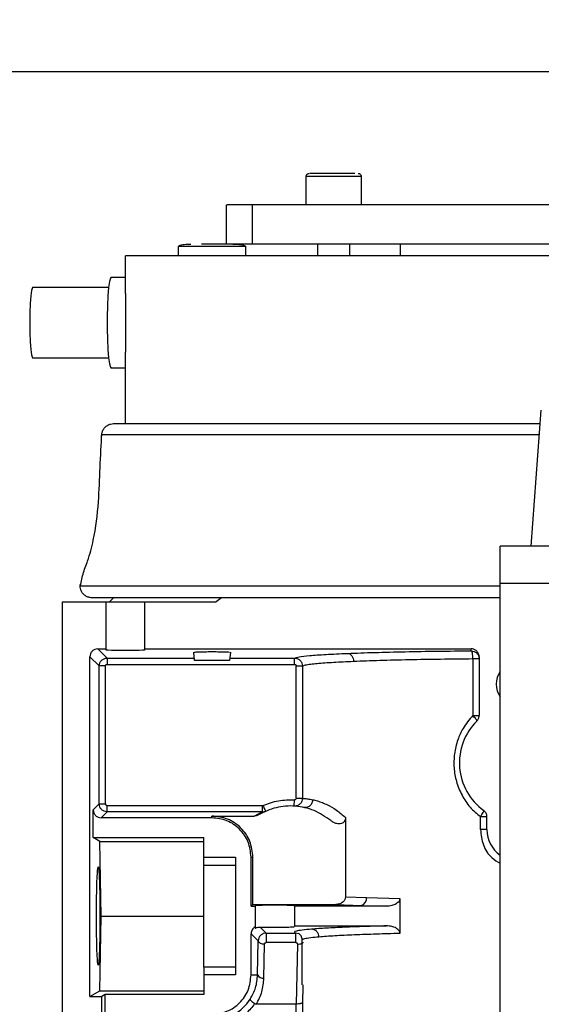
# Model space of a CAD drawing. Header units: inches. Extents: x 170 to 312, y 215 to 248.
# Tile 281 of 410: x 255.924 to 256.087, y 224.575 to 224.883. Entities that reach past the tile are written whole.
import ezdxf

# ---------------------------------------------------------------- set-up
doc = ezdxf.new("R2010")
doc.units = ezdxf.units.IN
doc.header["$LTSCALE"] = 0.25
doc.header["$MEASUREMENT"] = 0
doc.layers.add('ANNOTATIONS', color=1, linetype='Continuous')
doc.layers.add('STANDARD MOTOR RH', color=7, linetype='Continuous')
doc.styles.add('ARIAL', font='arial.ttf', dxfattribs={"height": 0.09375})
doc.dimstyles.new('STANDARD$0', dxfattribs={"dimtxt": 0.09375, "dimasz": 0.09375, "dimexe": 0.03125, "dimexo": 0.046875, "dimgap": 0.09, "dimtad": 0, "dimtih": 1, "dimtoh": 1, "dimdec": 4, "dimzin": 0, "dimdsep": 46, "dimtxsty": 'ARIAL', "dimcen": 0.09, "dimadec": 0, "dimazin": 0, "dimtfac": 1, "dimtdec": 4, "dimtofl": 0, "dimtmove": 0, "dimatfit": 1, "dimfxl": 1, "dimtolj": 1, "dimtzin": 0, "dimarcsym": 0})

# ---------------------------------------------------------------- blocks, each defined once
blk = doc.blocks.new('*D199')
at = {"layer": 'ANNOTATIONS', "color": 0, "lineweight": -2, "transparency": 16777216}
for p, q in [((255.2899369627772, 223.5853893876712), (255.2899369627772, 225.1525490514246)), ((256.3835555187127, 224.5784115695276), (256.3835555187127, 225.1525490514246)), ((255.3836869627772, 225.1212990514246), (255.5516362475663, 225.1212990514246)), ((256.2898055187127, 225.1212990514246), (256.1218562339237, 225.1212990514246))]:
    blk.add_line(p, q, dxfattribs=at)
at = {"layer": 'ANNOTATIONS', "color": 0, "transparency": 16777216}
for points in [[(255.3836869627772, 225.1369240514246), (255.3836869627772, 225.1056740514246), (255.2899369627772, 225.1212990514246)], [(256.2898055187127, 225.1369240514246), (256.2898055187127, 225.1056740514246), (256.3835555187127, 225.1212990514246)]]:
    blk.add_solid(points, dxfattribs=at)
at = {"layer": 'defpoints', "color": 0, "transparency": 16777216}
for p in [(255.2899369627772, 225.1212990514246), (256.3835555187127, 224.5315365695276), (255.2899369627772, 223.5385143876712)]:
    blk.add_point(p, dxfattribs=at)
at = {"layer": 'ANNOTATIONS', "color": 0, "transparency": 16777216, "insert": (255.836746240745, 225.1212990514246), "char_height": 0.09375, "attachment_point": 5, "style": 'ARIAL'}
blk.add_mtext('\\A1;17 3/8"', dxfattribs=at)
blk = doc.blocks.new('*D210')
at = {"layer": 'ANNOTATIONS', "color": 0, "lineweight": -2, "transparency": 16777216}
for p, q in [((255.289938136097, 223.5853893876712), (255.289938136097, 225.5862628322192)), ((256.5133110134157, 225.0116590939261), (256.5133110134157, 225.5862628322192)), ((255.383688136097, 225.5550128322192), (255.7205284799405, 225.5550128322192)), ((256.4195610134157, 225.5550128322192), (256.0827206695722, 225.5550128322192))]:
    blk.add_line(p, q, dxfattribs=at)
at = {"layer": 'ANNOTATIONS', "color": 0, "transparency": 16777216}
for points in [[(255.383688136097, 225.5706378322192), (255.383688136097, 225.5393878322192), (255.289938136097, 225.5550128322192)], [(256.4195610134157, 225.5706378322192), (256.4195610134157, 225.5393878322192), (256.5133110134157, 225.5550128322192)]]:
    blk.add_solid(points, dxfattribs=at)
at = {"layer": 'defpoints', "color": 0, "transparency": 16777216}
for p in [(256.5133110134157, 225.5550128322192), (256.5133110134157, 224.9647840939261), (255.289938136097, 223.5385143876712)]:
    blk.add_point(p, dxfattribs=at)
at = {"layer": 'ANNOTATIONS', "color": 0, "transparency": 16777216, "insert": (255.9016245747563, 225.5550128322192), "char_height": 0.09375, "attachment_point": 5, "style": 'ARIAL'}
blk.add_mtext('\\A1;20"', dxfattribs=at)

msp = doc.modelspace()

# ---------------------------------------------------------------- linework, layer by layer
at = {"layer": 'STANDARD MOTOR RH'}
for p, q in [((256.2356256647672, 224.8666396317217), (255.7981256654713, 224.8666396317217)), ((256.013369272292, 224.8250548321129), (256.013369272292, 224.8339133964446)), ((256.0305936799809, 224.8339133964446), (256.013369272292, 224.8339133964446)), ((256.0305936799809, 224.8339133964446), (256.0305936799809, 224.8250548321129)), ((255.9884827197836, 224.8127519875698), (255.9884827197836, 224.8250671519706)), ((256.1706637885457, 224.8250548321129), (255.9964797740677, 224.8250548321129)), ((255.9964797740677, 224.8250548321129), (255.9964797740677, 224.8127519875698)), ((255.9734550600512, 224.8090607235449), (255.9734550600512, 224.8120133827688)), ((255.9943703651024, 224.8120133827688), (255.9734550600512, 224.8120133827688)), ((256.1690208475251, 224.8127519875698), (255.9884827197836, 224.8127519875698)), ((255.9943703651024, 224.8120133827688), (255.9943703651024, 224.8090607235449)), ((256.017060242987, 224.8090607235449), (256.017060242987, 224.8127519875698)), ((256.026902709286, 224.8127519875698), (256.026902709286, 224.8090607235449)), ((256.042896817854, 224.8090607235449), (256.042896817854, 224.8127519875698)), ((255.9567747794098, 224.7972635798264), (255.9567747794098, 224.8090607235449)), ((256.2015659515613, 224.8090607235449), (255.9567747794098, 224.8090607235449)), ((255.9523403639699, 224.8023704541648), (255.9567747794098, 224.8023704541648)), ((255.9278278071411, 224.7992183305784), (255.9515621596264, 224.7992183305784)), ((255.9515621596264, 224.7770725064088), (255.9278278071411, 224.7770725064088)), ((255.9567747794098, 224.7565311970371), (255.9567747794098, 224.7789240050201)), ((255.9567747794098, 224.7739203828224), (255.9523403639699, 224.7739203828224)), ((256.0838018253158, 224.7182005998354), (256.0869268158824, 224.7607005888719)), ((255.9530838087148, 224.7565311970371), (256.0865729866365, 224.7565311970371)), ((255.9494016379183, 224.7530939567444), (256.0863675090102, 224.7530939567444)), ((256.2208643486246, 224.7182005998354), (256.0741143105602, 224.7182005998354)), ((256.0741143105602, 224.5200755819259), (256.0741143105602, 224.7182005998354)), ((255.9426261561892, 224.7057141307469), (256.0741143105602, 224.7057141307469)), ((256.2208643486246, 224.7064814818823), (256.0741143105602, 224.7064814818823)), ((256.0741143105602, 224.7020234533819), (255.9463171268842, 224.7020234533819)), ((255.9518534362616, 224.7007932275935), (255.9530838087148, 224.7020234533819)), ((255.9868461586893, 224.7020234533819), (255.9851758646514, 224.7007932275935)), ((255.9370897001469, 224.7007932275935), (255.9851759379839, 224.7007932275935)), ((255.9370897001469, 224.1889823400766), (255.9370897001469, 224.7007932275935)), ((255.9506232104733, 224.7007932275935), (255.9506232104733, 224.6856855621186)), ((255.9629263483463, 224.6856855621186), (255.9629263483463, 224.7007932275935)), ((255.94570201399, 224.577132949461), (255.94570201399, 224.683570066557)), ((255.9486001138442, 224.6806719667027), (255.94570201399, 224.683570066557)), ((255.9481611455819, 224.6860293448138), (255.9506232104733, 224.6860293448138)), ((255.9481611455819, 224.6860293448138), (255.9510592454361, 224.6831312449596)), ((255.9629263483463, 224.6860293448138), (256.0650424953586, 224.6860293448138)), ((255.9784069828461, 224.6823386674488), (255.9781780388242, 224.6849551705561)), ((255.9896473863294, 224.6849551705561), (255.9894184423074, 224.6823386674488)), ((256.0650424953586, 224.68541276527), (256.0650424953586, 224.6860293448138)), ((256.0675030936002, 224.6835671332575), (256.0675030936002, 224.6651653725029)), ((255.9486001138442, 224.6374521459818), (255.9486001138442, 224.6806719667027)), ((255.9505673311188, 224.6806719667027), (255.9486001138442, 224.6806719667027)), ((255.9505673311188, 224.6374521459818), (255.9505673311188, 224.6806719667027)), ((255.9510592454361, 224.6831312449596), (255.9510592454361, 224.68116417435)), ((255.9510592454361, 224.6831312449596), (255.9783376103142, 224.6831312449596)), ((255.9510592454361, 224.68116417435), (256.0097520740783, 224.68116417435)), ((255.9894184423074, 224.6823386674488), (255.9784069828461, 224.6823386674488)), ((255.9894878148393, 224.6831312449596), (256.0097520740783, 224.6831312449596)), ((256.0097520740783, 224.68116417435), (256.0097520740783, 224.6831312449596)), ((256.0102439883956, 224.6392391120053), (256.0102439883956, 224.6806725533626)), ((256.0122103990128, 224.6806725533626), (256.0122103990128, 224.6392391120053)), ((256.065560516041, 224.682954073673), (256.065560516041, 224.6651653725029)), ((255.9467330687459, 224.6355848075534), (255.9486001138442, 224.6374521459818)), ((255.9486001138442, 224.6374521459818), (255.9505673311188, 224.6374521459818)), ((256.0102439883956, 224.6392391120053), (256.0122103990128, 224.6392391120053)), ((255.9467330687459, 224.6269744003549), (255.9467330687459, 224.6355848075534)), ((255.9491922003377, 224.6331255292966), (255.9510592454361, 224.6349928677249)), ((255.9510592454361, 224.6369599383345), (255.9996435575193, 224.6369599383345)), ((255.9996435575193, 224.6349928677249), (255.9510592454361, 224.6349928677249)), ((255.9970909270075, 224.6336846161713), (255.9996435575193, 224.6349928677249)), ((255.9983572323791, 224.6340336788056), (256.0006231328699, 224.6351946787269)), ((255.9996435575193, 224.6369599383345), (255.9998405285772, 224.6370010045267)), ((255.9996435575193, 224.6369599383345), (255.9996435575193, 224.6349928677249)), ((255.9838417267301, 224.6331255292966), (255.9491922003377, 224.6331255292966)), ((255.9838417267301, 224.6331255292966), (255.9838417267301, 224.6336846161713)), ((255.9838417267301, 224.6336846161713), (255.9970909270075, 224.6336846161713)), ((256.0256724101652, 224.6331841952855), (256.0256724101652, 224.6084130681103)), ((256.0679348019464, 224.6294348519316), (256.0679348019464, 224.633436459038)), ((256.0699637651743, 224.6294348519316), (256.0699637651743, 224.633436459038)), ((255.9487510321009, 224.6257441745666), (255.9467330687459, 224.6269744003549)), ((255.9467330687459, 224.6269744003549), (255.981381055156, 224.6269744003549)), ((255.949222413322, 224.6023681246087), (255.9487510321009, 224.6257441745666)), ((255.9487510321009, 224.6257441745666), (255.981381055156, 224.6257441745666)), ((255.981381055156, 224.6183422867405), (255.981381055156, 224.6269744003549)), ((255.981381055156, 224.6208226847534), (255.9912235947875, 224.6208226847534)), ((255.9912235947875, 224.6208226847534), (255.9912235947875, 224.5839129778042)), ((255.9961448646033, 224.6054439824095), (255.9961448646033, 224.6208226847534)), ((255.9961448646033, 224.6208226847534), (255.996703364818, 224.6208226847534)), ((255.996703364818, 224.6060024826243), (255.996703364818, 224.6208226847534)), ((255.981381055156, 224.6183422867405), (255.9912235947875, 224.6183422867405)), ((256.0256724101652, 224.6084130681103), (256.0322930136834, 224.608138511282)), ((256.0322930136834, 224.608138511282), (256.0427127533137, 224.6078340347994)), ((256.0427127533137, 224.6078340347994), (256.0427127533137, 224.5969016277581)), ((255.9961448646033, 224.6054439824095), (255.996703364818, 224.6060024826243)), ((255.9961448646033, 224.6054439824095), (255.997375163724, 224.6054439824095)), ((255.996703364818, 224.6060024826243), (256.0226874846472, 224.6060024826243)), ((255.997375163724, 224.6054439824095), (255.997375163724, 224.5986093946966)), ((256.0096783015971, 224.6056586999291), (256.0096783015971, 224.5990775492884)), ((256.0385113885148, 224.6054439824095), (256.0096783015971, 224.6054439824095)), ((256.0226874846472, 224.6060024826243), (256.0305652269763, 224.6056792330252)), ((256.0305652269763, 224.6056792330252), (256.0385113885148, 224.6054439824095)), ((255.9487510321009, 224.5789920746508), (255.949222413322, 224.6023681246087)), ((255.949222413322, 224.6023681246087), (255.981381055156, 224.6023681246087)), ((256.0008689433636, 224.5970271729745), (255.9989628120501, 224.5989332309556)), ((256.0096783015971, 224.599292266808), (256.0385113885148, 224.599292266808)), ((255.9961448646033, 224.5839129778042), (255.9961448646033, 224.5968329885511)), ((255.9984001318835, 224.5945778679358), (255.9961448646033, 224.5968329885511)), ((255.998185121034, 224.5839129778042), (255.9984001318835, 224.5945778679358)), ((256.0008689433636, 224.5970271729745), (255.9999576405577, 224.5968523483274)), ((256.0008689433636, 224.5970271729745), (256.010157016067, 224.5970271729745)), ((256.010157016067, 224.5940756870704), (256.0008689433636, 224.5940756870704)), ((256.0110767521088, 224.5968500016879), (256.010157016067, 224.5970271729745)), ((256.0121389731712, 224.5808517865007), (256.0121389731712, 224.5948547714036)), ((256.000152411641, 224.5829291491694), (256.0003674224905, 224.5935934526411)), ((256.0106219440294, 224.5935911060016), (256.0102381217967, 224.5747945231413)), ((255.981381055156, 224.5863933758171), (255.981381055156, 224.5777618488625)), ((255.9912235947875, 224.5863933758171), (255.981381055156, 224.5863933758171)), ((255.9912235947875, 224.5839129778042), (255.981381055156, 224.5839129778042)), ((255.9961448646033, 224.5839129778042), (255.998185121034, 224.5839129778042)), ((255.94570201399, 224.577132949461), (255.9487510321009, 224.5789920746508)), ((255.9487510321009, 224.5789920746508), (255.981381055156, 224.5789920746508)), ((256.0123069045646, 224.5803818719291), (256.0122103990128, 224.575321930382)), ((256.0123158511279, 224.5808517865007), (256.0123069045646, 224.5803818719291)), ((255.94570201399, 224.577132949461), (255.9493928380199, 224.577132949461)), ((255.9504240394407, 224.5777618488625), (255.9493928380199, 224.577132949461)), ((255.9493928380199, 224.4061462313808), (255.9493928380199, 224.577132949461)), ((255.981381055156, 224.5777618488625), (255.9504240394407, 224.5777618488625)), ((255.9504240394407, 224.5691508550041), (255.9504240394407, 224.5777618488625)), ((256.0102381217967, 224.5747945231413), (255.997789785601, 224.5747945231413)), ((256.0102439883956, 224.4977232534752), (256.0102381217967, 224.5747945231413)), ((256.0122103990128, 224.575321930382), (256.0122103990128, 224.4977232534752))]:
    msp.add_line(p, q, dxfattribs=at)
at = {"layer": 'STANDARD MOTOR RH', "flags": 128}
for points in [[(255.9523403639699, 224.8023704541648), (255.9521080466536, 224.8021181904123), (255.9518125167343, 224.8010164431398), (255.9515501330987, 224.7991056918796), (255.9513374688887, 224.796506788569), (255.9511877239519, 224.7933822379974), (255.9511104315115, 224.7899285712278), (255.9511104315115, 224.7863628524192), (255.9511877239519, 224.7829091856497), (255.9513374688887, 224.779784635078), (255.9515501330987, 224.7771851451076), (255.9518125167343, 224.7752743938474), (255.9521080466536, 224.7741726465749), (255.9523403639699, 224.7739203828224)], [(255.9278278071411, 224.7992183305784), (255.9276903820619, 224.7991056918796), (255.9274268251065, 224.7982174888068), (255.9271958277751, 224.7965138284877), (255.9270158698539, 224.7941319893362), (255.9269017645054, 224.7912649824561), (255.9268627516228, 224.7881457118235), (255.9269017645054, 224.7850258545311), (255.9270158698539, 224.782158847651), (255.9271958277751, 224.7797770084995), (255.9274268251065, 224.7780733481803), (255.9276903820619, 224.7771851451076), (255.9278278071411, 224.7770725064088)], [(256.0741143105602, 224.6743806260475), (256.0740853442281, 224.674956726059), (256.0741143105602, 224.6755322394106)], [(256.0096065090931, 224.6367827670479), (256.0096087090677, 224.6368203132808), (256.0096153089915, 224.6369323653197), (256.0096260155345, 224.6371136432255), (256.0096404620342, 224.6373582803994), (256.0096579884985, 224.6376557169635), (256.0096780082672, 224.6379959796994), (256.0096997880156, 224.63836440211), (256.0097223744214, 224.6387474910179)], [(255.9998405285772, 224.6370010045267), (255.9999932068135, 224.6366484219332), (256.0001400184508, 224.6363099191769), (256.0002753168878, 224.6359972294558), (256.0003938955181, 224.6357238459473), (256.0004912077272, 224.6354991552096), (256.0005635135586, 224.635331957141), (256.0006080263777, 224.6352292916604), (256.0006230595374, 224.6351946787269)], [(256.0741143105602, 224.62885933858), (256.0740853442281, 224.6294348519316), (256.0741143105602, 224.6300103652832)]]:
    msp.add_lwpolyline(points, dxfattribs=at)
at = {"layer": 'STANDARD MOTOR RH'}
for centre, radius, start, end in [((256.079806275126, 224.6749565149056), 0.006951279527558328, 144.9680286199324, 215.0319713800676), ((256.079806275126, 224.650350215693), 0.01845472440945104, 134.9008721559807, 233.9681209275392), ((256.079806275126, 224.6294348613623), 0.009842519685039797, 180, 234.6689377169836), ((256.0300442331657, 224.6078818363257), 0.002263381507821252, 283.3078944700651, 6.511539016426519), ((255.9998283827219, 224.5847401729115), 0.00183978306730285, 206.7190218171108, 280.1440418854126), ((255.9838417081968, 224.583913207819), 0.0141701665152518, 269.9999999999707, 327.8344107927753)]:
    msp.add_arc(centre, radius, start, end, dxfattribs=at)
at = {"layer": 'STANDARD MOTOR RH', "extrusion": (0, 0, -1)}
msp.add_ellipse((255.956774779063, 224.6856856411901), major_axis=(-0.006151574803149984, 0), ratio=0.03492076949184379, start_param=3.14159265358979, end_param=6.283185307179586, dxfattribs=at)
at = {"layer": 'STANDARD MOTOR RH'}
for points, knots in [([(256.0133705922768, 224.8338623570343), (256.0133734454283, 224.8339553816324), (256.0133793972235, 224.8341494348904), (256.0134978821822, 224.834430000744), (256.0137089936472, 224.834682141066), (256.0140076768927, 224.8348628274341), (256.0142413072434, 224.8348860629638), (256.0143535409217, 224.8348972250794)], [0, 0, 0, 0, 0.1745174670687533, 0.3640508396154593, 0.5610373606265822, 0.7891267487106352, 1, 1, 1, 1]), ([(256.0285874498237, 224.8348972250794), (256.0279890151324, 224.8348972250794), (256.0267921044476, 224.8348972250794), (256.0239942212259, 224.8348972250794), (256.0209653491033, 224.8348972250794), (256.0180594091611, 224.8348972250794), (256.0158010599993, 224.8348972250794), (256.0144802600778, 224.8348972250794), (256.0144825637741, 224.8348972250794), (256.0144834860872, 224.8348972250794)], [0, 0, 0, 0, 0.1499698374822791, 0.2999500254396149, 0.4499263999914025, 0.5998953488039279, 0.7498902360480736, 0.8998654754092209, 1, 1, 1, 1]), ([(256.0296094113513, 224.8348972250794), (256.0297039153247, 224.8348893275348), (256.0299002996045, 224.8348729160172), (256.0301761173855, 224.8347365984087), (256.0304153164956, 224.8345107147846), (256.0305765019, 224.8342046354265), (256.0305872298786, 224.8339730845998), (256.0305923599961, 224.8338623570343)], [0, 0, 0, 0, 0.1777717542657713, 0.3694191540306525, 0.5664447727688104, 0.7926739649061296, 1, 1, 1, 1]), ([(255.9964797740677, 224.8250548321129), (255.9950443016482, 224.8250548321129), (255.9921730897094, 224.8250548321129), (255.9895375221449, 224.8250548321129), (255.9883213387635, 224.8250548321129), (255.9885763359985, 224.8250548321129), (255.988618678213, 224.8250548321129)], [0, 0, 0, 0, 0.3125625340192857, 0.6251832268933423, 0.9377617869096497, 1, 1, 1, 1]), ([(255.9735445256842, 224.8118538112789), (255.9735292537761, 224.8118684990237), (255.9735008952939, 224.8118957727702), (255.9734700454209, 224.8119425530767), (255.9734542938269, 224.8119905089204), (255.9734547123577, 224.8120451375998), (255.9734797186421, 224.8121055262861), (255.9735329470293, 224.8121670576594), (255.973664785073, 224.8122666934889), (255.9739294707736, 224.8123804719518), (255.9744646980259, 224.8125290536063), (255.9755825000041, 224.8127087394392), (255.9765650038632, 224.8127343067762), (255.9772444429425, 224.8127519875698)], [0, 0, 0, 0, 0.01525612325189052, 0.02832917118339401, 0.04001044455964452, 0.05115782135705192, 0.06702473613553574, 0.0859882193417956, 0.1092482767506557, 0.1857215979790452, 0.2916043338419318, 0.510117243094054, 1, 1, 1, 1]), ([(255.9904673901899, 224.8127519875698), (255.9904986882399, 224.8127519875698), (255.9906242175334, 224.8127519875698), (255.989794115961, 224.8127519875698), (255.9880878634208, 224.8127519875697), (255.9856866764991, 224.8127519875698), (255.9829971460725, 224.8127519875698), (255.9813847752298, 224.8127519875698), (255.9805785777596, 224.8127519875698)], [0, 0, 0, 0, 0.06229403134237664, 0.2498470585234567, 0.4373733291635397, 0.6249193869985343, 0.812456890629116, 1, 1, 1, 1]), ([(255.9905810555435, 224.8127519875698), (255.9914209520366, 224.8127309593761), (255.9924997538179, 224.8127039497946), (255.9937038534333, 224.8124443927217), (255.9941169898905, 224.8122991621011), (255.9942925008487, 224.8121670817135), (255.9943457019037, 224.8121055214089), (255.994370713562, 224.8120451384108), (255.9943711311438, 224.8119905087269), (255.9943553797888, 224.8119425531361), (255.9943245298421, 224.8118957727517), (255.9942961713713, 224.8118684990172), (255.9942808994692, 224.8118538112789)], [0, 0, 0, 0, 0.60346255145, 0.7751151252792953, 0.8906924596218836, 0.9139651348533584, 0.9329389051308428, 0.9488144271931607, 0.9599678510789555, 0.9716554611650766, 0.9847356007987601, 1, 1, 1, 1]), ([(255.9567806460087, 224.7972635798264), (255.9567833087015, 224.7963239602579), (255.9567895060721, 224.7941370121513), (255.9568228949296, 224.7907949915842), (255.9568247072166, 224.7886742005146), (255.9568251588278, 224.7881457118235)], [0, 0, 0, 0, 0.361261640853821, 0.8408301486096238, 1, 1, 1, 1]), ([(255.9568251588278, 224.7881457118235), (255.956822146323, 224.7865741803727), (255.9568161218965, 224.7834314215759), (255.9567620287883, 224.7802058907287), (255.9567783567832, 224.7790450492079), (255.9567800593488, 224.7789240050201)], [0, 0, 0, 0, 0.4725461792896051, 0.9450009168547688, 1, 1, 1, 1]), ([(255.9493992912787, 224.752623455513), (255.9494025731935, 224.7529187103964), (255.9494095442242, 224.7535458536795), (255.9497323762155, 224.7544936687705), (255.9503364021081, 224.7553903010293), (255.9511807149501, 224.7560583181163), (255.9521305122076, 224.7564602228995), (255.9527696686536, 224.7565078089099), (255.9530838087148, 224.7565311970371)], [0, 0, 0, 0, 0.1470395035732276, 0.312322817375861, 0.4924798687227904, 0.6810710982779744, 0.8432491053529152, 1, 1, 1, 1]), ([(255.9426246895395, 224.7052324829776), (255.9428772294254, 224.7066536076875), (255.9433820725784, 224.7094945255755), (255.9453383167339, 224.7142612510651), (255.9472996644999, 224.7217481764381), (255.9484848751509, 224.7315895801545), (255.9488309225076, 224.7428026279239), (255.9492318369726, 224.7499838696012), (255.9494322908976, 224.7535744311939)], [0, 0, 0, 0, 0.08800564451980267, 0.1759288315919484, 0.3138898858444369, 0.5601649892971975, 0.7800861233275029, 1, 1, 1, 1]), ([(255.9463171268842, 224.7020234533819), (255.9461418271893, 224.7020310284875), (255.9456403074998, 224.7020527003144), (255.9448217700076, 224.7022922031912), (255.9439540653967, 224.7028169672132), (255.9432621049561, 224.7035627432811), (255.9428151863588, 224.7044323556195), (255.9426027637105, 224.7053267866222), (255.9426388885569, 224.7059076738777), (255.9426560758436, 224.7061840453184)], [0, 0, 0, 0, 0.08408039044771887, 0.2405478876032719, 0.4029379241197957, 0.5653971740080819, 0.7218773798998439, 0.8676763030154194, 1, 1, 1, 1]), ([(255.9481611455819, 224.6860293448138), (255.9478388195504, 224.6859924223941), (255.9471941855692, 224.6859185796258), (255.9463815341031, 224.685349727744), (255.9458126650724, 224.6845370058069), (255.9457389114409, 224.6838924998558), (255.94570201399, 224.683570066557)], [0, 0, 0, 0, 0.2500359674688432, 0.5000579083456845, 0.7498890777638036, 1, 1, 1, 1]), ([(255.9784446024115, 224.6849563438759), (255.9784158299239, 224.6849645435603), (255.9783413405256, 224.6849857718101), (255.978650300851, 224.6850213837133), (255.9791475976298, 224.6850572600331), (255.9798845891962, 224.6850895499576), (255.9809999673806, 224.6851212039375), (255.9826042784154, 224.6851481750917), (255.9847335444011, 224.6851535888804), (255.9860180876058, 224.6851339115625), (255.9866950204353, 224.6851235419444)], [0, 0, 0, 0, 0.06245230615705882, 0.1616834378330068, 0.2677974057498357, 0.3690310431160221, 0.4654202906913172, 0.6428279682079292, 0.8117763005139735, 1, 1, 1, 1]), ([(255.9866950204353, 224.6851235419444), (255.9872870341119, 224.6851089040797), (255.9884508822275, 224.685080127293), (255.9893806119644, 224.6850140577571), (255.9893810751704, 224.6849713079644), (255.9893812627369, 224.6849539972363)], [0, 0, 0, 0, 0.3812141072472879, 0.7494342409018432, 1, 1, 1, 1]), ([(256.0097520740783, 224.6831312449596), (256.0101088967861, 224.6832651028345), (256.010822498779, 224.6835328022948), (256.0142851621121, 224.68391849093), (256.0192760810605, 224.6842834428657), (256.02397332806, 224.684496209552), (256.0263218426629, 224.6846025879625)], [0, 0, 0, 0, 0.2500142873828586, 0.4999981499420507, 0.7500106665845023, 1, 1, 1, 1]), ([(256.0263218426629, 224.6846025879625), (256.0290680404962, 224.6847052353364), (256.0344770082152, 224.6849074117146), (256.0441511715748, 224.6851390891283), (256.0543287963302, 224.6853144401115), (256.0615105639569, 224.6853803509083), (256.0650424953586, 224.68541276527)], [0, 0, 0, 0, 0.2619288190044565, 0.5159003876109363, 0.7619239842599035, 1, 1, 1, 1]), ([(256.0263218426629, 224.6846025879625), (256.0265556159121, 224.684563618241), (256.0269147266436, 224.6845037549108), (256.0273477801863, 224.6841903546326), (256.0276458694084, 224.6838731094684), (256.0278872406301, 224.6834814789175), (256.0281237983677, 224.6829161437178), (256.0281690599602, 224.6824482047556), (256.0281984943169, 224.6821438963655)], [0, 0, 0, 0, 0.2405724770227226, 0.3695553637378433, 0.5010781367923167, 0.6325011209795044, 0.7610094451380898, 1, 1, 1, 1]), ([(256.0675030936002, 224.6835671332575), (256.0674902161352, 224.6837616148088), (256.0674644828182, 224.6841502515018), (256.0672591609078, 224.6846786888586), (256.0669664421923, 224.685133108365), (256.0665072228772, 224.6855858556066), (256.0658541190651, 224.6859553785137), (256.0652984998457, 224.6860060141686), (256.0650424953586, 224.6860293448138)], [0, 0, 0, 0, 0.1509718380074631, 0.3016902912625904, 0.4351869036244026, 0.5690915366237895, 0.80145665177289, 1, 1, 1, 1]), ([(256.0650424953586, 224.68541276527), (256.0653649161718, 224.6853757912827), (256.0660096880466, 224.6853018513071), (256.0668233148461, 224.6847336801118), (256.0673920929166, 224.6839207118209), (256.0674660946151, 224.6832762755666), (256.0675030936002, 224.682954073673)], [0, 0, 0, 0, 0.2500169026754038, 0.4999797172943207, 0.7500024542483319, 1, 1, 1, 1]), ([(256.065560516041, 224.682954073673), (256.0655514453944, 224.6832566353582), (256.0655325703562, 224.6838862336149), (256.0654116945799, 224.6847036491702), (256.0652396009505, 224.6852799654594), (256.0651065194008, 224.6853696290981), (256.0650424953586, 224.68541276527)], [0, 0, 0, 0, 0.2399283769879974, 0.4992650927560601, 0.7591020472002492, 1, 1, 1, 1]), ([(255.9486001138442, 224.6806719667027), (255.9486372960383, 224.6809939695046), (255.948711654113, 224.681637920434), (255.9492802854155, 224.6824504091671), (255.9500928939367, 224.6830190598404), (255.9507370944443, 224.683093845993), (255.9510592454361, 224.6831312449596)], [0, 0, 0, 0, 0.2499591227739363, 0.4998758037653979, 0.7498985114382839, 1, 1, 1, 1]), ([(255.9505673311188, 224.6806719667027), (255.9505743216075, 224.6807369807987), (255.9505882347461, 224.6808663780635), (255.9507038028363, 224.6810270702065), (255.9508642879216, 224.68114367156), (255.950993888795, 224.681157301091), (255.9510592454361, 224.68116417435)], [0, 0, 0, 0, 0.2511208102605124, 0.4998046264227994, 0.7477556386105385, 1, 1, 1, 1]), ([(256.0097520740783, 224.6831312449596), (256.009918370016, 224.683121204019), (256.010249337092, 224.6831012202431), (256.0108769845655, 224.6828979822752), (256.0115533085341, 224.6824329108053), (256.0121041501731, 224.6816149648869), (256.0121752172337, 224.6809846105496), (256.0122103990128, 224.6806725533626)], [0, 0, 0, 0, 0.129741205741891, 0.2582147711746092, 0.5103244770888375, 0.7575859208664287, 0.9999999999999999, 0.9999999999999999, 0.9999999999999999, 0.9999999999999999]), ([(256.0097520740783, 224.68116417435), (256.0098169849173, 224.6811571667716), (256.0099464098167, 224.6811431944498), (256.0101069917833, 224.6810275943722), (256.0102234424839, 224.6808671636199), (256.0102370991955, 224.6807378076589), (256.0102439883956, 224.6806725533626)], [0, 0, 0, 0, 0.2509343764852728, 0.5003348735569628, 0.7479412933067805, 1, 1, 1, 1]), ([(256.0102439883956, 224.6806725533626), (256.0104943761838, 224.6806725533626), (256.0109951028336, 224.6806725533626), (256.0116333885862, 224.6806725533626), (256.0120924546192, 224.6806725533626), (256.0121710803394, 224.6806725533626), (256.0122103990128, 224.6806725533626)], [0, 0, 0, 0, 0.2500501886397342, 0.500051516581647, 0.7499887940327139, 1, 1, 1, 1]), ([(256.0122103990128, 224.6806725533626), (256.0124493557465, 224.6807767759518), (256.0128923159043, 224.6809699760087), (256.0146291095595, 224.6812314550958), (256.0167224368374, 224.6814547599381), (256.0191342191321, 224.6816509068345), (256.0218908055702, 224.6818310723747), (256.0248834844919, 224.6819953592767), (256.0271113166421, 224.682095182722), (256.0281984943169, 224.6821438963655)], [0, 0, 0, 0, 0.1951916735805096, 0.3618317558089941, 0.4999451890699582, 0.6335687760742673, 0.7614528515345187, 0.8835894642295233, 1, 1, 1, 1]), ([(256.0281984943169, 224.6821438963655), (256.0308531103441, 224.6822461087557), (256.0360788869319, 224.6824473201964), (256.045421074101, 224.6826782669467), (256.0552374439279, 224.6828543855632), (256.0621587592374, 224.6829212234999), (256.065560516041, 224.682954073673)], [0, 0, 0, 0, 0.2623675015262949, 0.5164867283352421, 0.7623580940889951, 1, 1, 1, 1]), ([(256.065560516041, 224.682954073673), (256.0658273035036, 224.682954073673), (256.0663608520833, 224.682954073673), (256.0669900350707, 224.682954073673), (256.067420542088, 224.682954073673), (256.0674755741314, 224.682954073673), (256.0675030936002, 224.682954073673)], [0, 0, 0, 0, 0.2499543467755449, 0.4998840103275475, 0.74991067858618, 0.9999999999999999, 0.9999999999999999, 0.9999999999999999, 0.9999999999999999]), ([(256.065560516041, 224.6651653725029), (256.0644546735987, 224.663849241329), (256.0625192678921, 224.6615457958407), (256.0606659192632, 224.6573838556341), (256.0596541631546, 224.6532113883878), (256.0595386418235, 224.6487707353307), (256.0603043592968, 224.6443539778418), (256.0620019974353, 224.6401671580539), (256.0645416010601, 224.6363506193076), (256.0668092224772, 224.6344031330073), (256.0679348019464, 224.633436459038)], [0, 0, 0, 0, 0.1439296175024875, 0.2519004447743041, 0.3784636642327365, 0.4998888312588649, 0.6188004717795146, 0.749422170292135, 0.8756206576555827, 0.9999999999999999, 0.9999999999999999, 0.9999999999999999, 0.9999999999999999]), ([(256.0667794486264, 224.6634224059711), (256.066789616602, 224.6634720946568), (256.0668106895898, 224.663575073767), (256.0665632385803, 224.6639876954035), (256.0661353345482, 224.6645418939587), (256.0657482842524, 224.6649617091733), (256.065560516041, 224.6651653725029)], [0, 0, 0, 0, 0.2402061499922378, 0.4978239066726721, 0.7563812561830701, 1, 1, 1, 1]), ([(256.065560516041, 224.6651653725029), (256.0658273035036, 224.6651653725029), (256.0663608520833, 224.6651653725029), (256.0669900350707, 224.6651653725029), (256.067420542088, 224.6651653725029), (256.0674755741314, 224.6651653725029), (256.0675030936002, 224.6651653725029)], [0, 0, 0, 0, 0.2499543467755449, 0.4998840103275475, 0.74991067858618, 0.9999999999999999, 0.9999999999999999, 0.9999999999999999, 0.9999999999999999]), ([(256.066779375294, 224.6634224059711), (256.0668873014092, 224.6635428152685), (256.0671031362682, 224.6637836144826), (256.0673278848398, 224.6642162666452), (256.0674756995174, 224.6646808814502), (256.0674939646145, 224.6650039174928), (256.0675030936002, 224.6651653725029)], [0, 0, 0, 0, 0.2499492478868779, 0.4998582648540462, 0.7500266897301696, 0.9999999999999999, 0.9999999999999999, 0.9999999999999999, 0.9999999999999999]), ([(255.9510592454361, 224.6349928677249), (255.950737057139, 224.6350299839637), (255.9500926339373, 224.6351042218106), (255.9492804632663, 224.6356738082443), (255.9487116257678, 224.63648614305), (255.9486372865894, 224.6371301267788), (255.9486001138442, 224.6374521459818)], [0, 0, 0, 0, 0.250057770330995, 0.5001517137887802, 0.7500546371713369, 1, 1, 1, 1]), ([(255.9505673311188, 224.6374521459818), (255.9505741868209, 224.6373866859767), (255.9505877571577, 224.6372571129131), (255.9507043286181, 224.6370965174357), (255.9508649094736, 224.6369809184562), (255.9509943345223, 224.6369669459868), (255.9510592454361, 224.6369599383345)], [0, 0, 0, 0, 0.2526189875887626, 0.5000399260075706, 0.7492535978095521, 1, 1, 1, 1]), ([(255.9998405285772, 224.6370010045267), (256.0014362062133, 224.6375823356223), (256.0046275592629, 224.6387449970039), (256.0080241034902, 224.6387466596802), (256.0097223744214, 224.6387474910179)], [0, 0, 0, 0, 0.5000003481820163, 1, 1, 1, 1]), ([(256.0122103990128, 224.6392391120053), (256.0121738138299, 224.6389128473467), (256.0121181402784, 224.6384163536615), (256.0117865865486, 224.6378289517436), (256.0113820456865, 224.6373533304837), (256.0108421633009, 224.6369995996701), (256.010202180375, 224.6367910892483), (256.0098138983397, 224.6367856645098), (256.0096065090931, 224.6367827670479)], [0, 0, 0, 0, 0.2431251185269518, 0.369975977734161, 0.4998367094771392, 0.7098472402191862, 0.8450235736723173, 1, 1, 1, 1]), ([(256.0102439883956, 224.6392391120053), (256.0102367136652, 224.6391718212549), (256.0102258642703, 224.6390714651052), (256.0101580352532, 224.6389544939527), (256.0100916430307, 224.6388785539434), (256.0100124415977, 224.6388163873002), (256.0098916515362, 224.6387555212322), (256.009790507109, 224.638750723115), (256.0097223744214, 224.6387474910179)], [0, 0, 0, 0, 0.2498290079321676, 0.3725902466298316, 0.4999615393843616, 0.626300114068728, 0.7482691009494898, 1, 1, 1, 1]), ([(256.0122103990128, 224.6392391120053), (256.0123639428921, 224.6392285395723), (256.0126634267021, 224.6392079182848), (256.0137598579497, 224.6391084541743), (256.0148693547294, 224.6388940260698), (256.0154181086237, 224.6387879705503)], [0, 0, 0, 0, 0.3471460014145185, 0.6771003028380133, 1, 1, 1, 1]), ([(256.0154181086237, 224.6387879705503), (256.0154054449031, 224.6386225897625), (256.0153791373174, 224.6382790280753), (256.0152068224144, 224.6377700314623), (256.0149252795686, 224.6372855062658), (256.0145335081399, 224.636869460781), (256.0140621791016, 224.6365587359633), (256.0135519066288, 224.6363755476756), (256.013042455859, 224.6363098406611), (256.0127184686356, 224.6363586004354), (256.012562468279, 224.6363820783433)], [0, 0, 0, 0, 0.1141537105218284, 0.2371426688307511, 0.366758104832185, 0.4999579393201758, 0.6331737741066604, 0.7628223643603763, 0.8857985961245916, 1, 1, 1, 1]), ([(256.0154181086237, 224.6387879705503), (256.0158906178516, 224.638673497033), (256.0167937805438, 224.6384546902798), (256.0183724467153, 224.6379215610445), (256.0203464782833, 224.637068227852), (256.0227836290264, 224.6357350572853), (256.0247446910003, 224.6340033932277), (256.0256724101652, 224.6331841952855)], [0, 0, 0, 0, 0.187897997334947, 0.3591516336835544, 0.5142880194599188, 0.7702243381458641, 1, 1, 1, 1]), ([(255.9467330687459, 224.6355848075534), (255.9467700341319, 224.6352626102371), (255.9468439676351, 224.6346181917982), (255.9474123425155, 224.6338051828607), (255.9482255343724, 224.633237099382), (255.9488699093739, 224.633162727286), (255.9491922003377, 224.6331255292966)], [0, 0, 0, 0, 0.2499831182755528, 0.4999847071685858, 0.7499120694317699, 0.9999999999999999, 0.9999999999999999, 0.9999999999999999, 0.9999999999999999]), ([(255.9510592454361, 224.6349928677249), (255.9510592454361, 224.6350300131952), (255.9510592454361, 224.6351043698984), (255.9510592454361, 224.6355617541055), (255.9510592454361, 224.6362031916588), (255.9510592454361, 224.6367077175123), (255.9510592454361, 224.6369599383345)], [0, 0, 0, 0, 0.2497112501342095, 0.4998645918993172, 0.7499740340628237, 1, 1, 1, 1]), ([(256.0210509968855, 224.6322531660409), (256.0193801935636, 224.6334103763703), (256.0160385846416, 224.6357247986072), (256.0100093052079, 224.6370329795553), (256.0038496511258, 224.6366814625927), (256.000188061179, 224.6349162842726), (255.9983572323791, 224.6340336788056)], [0, 0, 0, 0, 0.2499997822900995, 0.4999999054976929, 0.7499953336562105, 1, 1, 1, 1]), ([(255.9996435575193, 224.6349928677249), (255.9998126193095, 224.6350011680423), (256.0001496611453, 224.6350177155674), (256.0004656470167, 224.6351358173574), (256.0006231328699, 224.6351946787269)], [0, 0, 0, 0, 0.5016047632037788, 0.9999999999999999, 0.9999999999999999, 0.9999999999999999, 0.9999999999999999]), ([(256.0679348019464, 224.633436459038), (256.0680961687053, 224.6336727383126), (256.0684305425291, 224.6341623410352), (256.0687957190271, 224.6348047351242), (256.068999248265, 224.6352767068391), (256.068966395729, 224.6353772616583), (256.0689505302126, 224.6354258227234)], [0, 0, 0, 0, 0.2413050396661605, 0.5000167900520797, 0.7585424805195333, 1, 1, 1, 1]), ([(256.0699637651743, 224.633436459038), (256.0699506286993, 224.6336295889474), (256.0699243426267, 224.6340160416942), (256.0697137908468, 224.6345617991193), (256.0693962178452, 224.6350531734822), (256.0690991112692, 224.6353015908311), (256.0689505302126, 224.6354258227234)], [0, 0, 0, 0, 0.2498997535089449, 0.5000491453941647, 0.7499778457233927, 1, 1, 1, 1]), ([(255.996703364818, 224.6208226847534), (255.9965100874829, 224.6225081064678), (255.996123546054, 224.6258788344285), (255.9931489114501, 224.6301299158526), (255.9888978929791, 224.6331045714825), (255.9855270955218, 224.6334912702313), (255.9838417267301, 224.6336846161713)], [0, 0, 0, 0, 0.250004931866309, 0.499992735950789, 0.750000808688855, 1, 1, 1, 1]), ([(255.9961448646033, 224.6208226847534), (255.9959598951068, 224.6224347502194), (255.9955899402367, 224.6256590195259), (255.9927450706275, 224.6297258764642), (255.9886782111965, 224.6325709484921), (255.9854538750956, 224.6329406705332), (255.9838417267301, 224.6331255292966)], [0, 0, 0, 0, 0.2499886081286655, 0.4999986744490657, 0.7500023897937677, 1, 1, 1, 1]), ([(255.9983572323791, 224.6340336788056), (255.9981581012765, 224.63393223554), (255.9977598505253, 224.633729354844), (255.9973138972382, 224.6336995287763), (255.9970909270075, 224.6336846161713)], [0, 0, 0, 0, 0.5000143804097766, 1, 1, 1, 1]), ([(256.0256724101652, 224.6331841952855), (256.0256574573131, 224.6329642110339), (256.0256286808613, 224.6325408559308), (256.0253570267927, 224.6319791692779), (256.0249406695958, 224.6315563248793), (256.0243747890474, 224.6312799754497), (256.0236754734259, 224.6311783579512), (256.0228459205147, 224.631288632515), (256.0219249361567, 224.6316181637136), (256.0213544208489, 224.6320326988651), (256.0210509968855, 224.6322531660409)], [0, 0, 0, 0, 0.1090806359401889, 0.2099234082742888, 0.3033181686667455, 0.4000163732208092, 0.5184826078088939, 0.6500666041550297, 0.8138907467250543, 1, 1, 1, 1]), ([(256.0699637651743, 224.633436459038), (256.06993480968, 224.633436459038), (256.0698769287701, 224.633436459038), (256.0694238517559, 224.633436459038), (256.0687647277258, 224.633436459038), (256.0682114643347, 224.633436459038), (256.0679348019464, 224.633436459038)], [0, 0, 0, 0, 0.2501776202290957, 0.5000953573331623, 0.7500199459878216, 1, 1, 1, 1]), ([(256.0699637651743, 224.6294348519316), (256.06993480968, 224.6294348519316), (256.0698769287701, 224.6294348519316), (256.0694238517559, 224.6294348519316), (256.0687647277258, 224.6294348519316), (256.0682114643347, 224.6294348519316), (256.0679348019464, 224.6294348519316)], [0, 0, 0, 0, 0.2501776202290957, 0.5000953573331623, 0.7500199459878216, 1, 1, 1, 1]), ([(256.0679348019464, 224.6294348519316), (256.0681242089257, 224.6278188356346), (256.0685017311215, 224.6245978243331), (256.0708896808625, 224.6207679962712), (256.0731977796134, 224.61941176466), (256.0741143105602, 224.6188732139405)], [0, 0, 0, 0, 0.3777405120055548, 0.7529048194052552, 1, 1, 1, 1]), ([(255.9477427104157, 224.6023681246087), (255.9477503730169, 224.604328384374), (255.9477620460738, 224.6073146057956), (255.9478290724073, 224.6108883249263), (255.9479106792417, 224.613816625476), (255.9480251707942, 224.6160785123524), (255.9481556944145, 224.6174610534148), (255.9482798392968, 224.6178995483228), (255.9484036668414, 224.617460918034), (255.9485345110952, 224.6160785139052), (255.9486489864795, 224.6138166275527), (255.9487303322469, 224.610888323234), (255.9487974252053, 224.6073146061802), (255.9488090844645, 224.6043283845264), (255.9488167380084, 224.6023681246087)], [0, 0, 0, 0, 0.1212352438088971, 0.1846874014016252, 0.2498621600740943, 0.3548174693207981, 0.4224307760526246, 0.5000121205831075, 0.57756919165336, 0.6451825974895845, 0.7501379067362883, 0.8153125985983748, 0.8787647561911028, 1, 1, 1, 1]), ([(255.981381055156, 224.5863933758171), (255.981381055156, 224.5867188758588), (255.981381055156, 224.5873698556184), (255.981381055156, 224.591100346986), (255.981381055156, 224.5962791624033), (255.981381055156, 224.6023679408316), (255.981381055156, 224.6084566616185), (255.981381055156, 224.6136353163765), (255.981381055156, 224.617365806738), (255.981381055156, 224.6180167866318), (255.981381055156, 224.6183422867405)], [0, 0, 0, 0, 0.1250078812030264, 0.2500079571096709, 0.3749972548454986, 0.5000059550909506, 0.6250027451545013, 0.749992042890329, 0.8749921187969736, 1, 1, 1, 1]), ([(256.0256724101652, 224.6084130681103), (256.0256632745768, 224.608268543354), (256.0256449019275, 224.6079778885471), (256.0254928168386, 224.6075514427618), (256.0252518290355, 224.607147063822), (256.0247745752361, 224.6066362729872), (256.0239192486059, 224.60612243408), (256.0231152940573, 224.606044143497), (256.0226874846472, 224.6060024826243)], [0, 0, 0, 0, 0.1021663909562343, 0.205467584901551, 0.317137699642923, 0.4335134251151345, 0.6985547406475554, 1, 1, 1, 1]), ([(256.0427127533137, 224.6078340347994), (256.0426991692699, 224.6076899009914), (256.0426712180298, 224.6073933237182), (256.0424362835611, 224.6069492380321), (256.0420509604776, 224.6065210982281), (256.0413044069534, 224.606007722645), (256.0401070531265, 224.6055481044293), (256.0390683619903, 224.6054803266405), (256.0385113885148, 224.6054439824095)], [0, 0, 0, 0, 0.08195346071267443, 0.1686317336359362, 0.2808639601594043, 0.4082541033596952, 0.6826903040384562, 1, 1, 1, 1]), ([(255.997375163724, 224.6056586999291), (255.9974102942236, 224.6056759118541), (255.9974760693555, 224.6057081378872), (255.998047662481, 224.6057600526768), (255.9989463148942, 224.6058063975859), (256.0001190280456, 224.6058392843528), (256.0015477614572, 224.6058645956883), (256.0035267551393, 224.6058792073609), (256.0055057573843, 224.6058645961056), (256.0069345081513, 224.6058392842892), (256.0081072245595, 224.6058063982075), (256.0090057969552, 224.6057600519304), (256.0095773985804, 224.6057081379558), (256.0096431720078, 224.605675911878), (256.0096783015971, 224.6056586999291)], [0, 0, 0, 0, 0.07754639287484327, 0.1451907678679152, 0.2501222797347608, 0.3152878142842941, 0.3787669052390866, 0.4999992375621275, 0.6212353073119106, 0.684714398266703, 0.7498799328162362, 0.8548092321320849, 0.9224536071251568, 1, 1, 1, 1]), ([(255.9488167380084, 224.6023681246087), (255.9488090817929, 224.6004079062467), (255.9487974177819, 224.597421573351), (255.9487303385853, 224.5938474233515), (255.9486489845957, 224.590919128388), (255.9485345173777, 224.5886567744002), (255.9484036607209, 224.5872757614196), (255.9482798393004, 224.5868355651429), (255.9481557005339, 224.5872756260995), (255.9480251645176, 224.5886567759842), (255.9479106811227, 224.590919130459), (255.9478290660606, 224.5938474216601), (255.9477620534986, 224.5974215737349), (255.9477503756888, 224.6004079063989), (255.9477427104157, 224.6023681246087)], [0, 0, 0, 0, 0.1212332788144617, 0.1846952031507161, 0.2498688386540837, 0.3548224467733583, 0.4224305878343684, 0.4999878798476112, 0.5775694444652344, 0.645177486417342, 0.7501310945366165, 0.8153047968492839, 0.8787667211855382, 0.9999999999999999, 0.9999999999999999, 0.9999999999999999, 0.9999999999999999]), ([(255.997375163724, 224.59896315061), (255.9972007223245, 224.5988447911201), (255.9968526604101, 224.5986086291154), (255.9964649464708, 224.5980944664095), (255.9961948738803, 224.5974953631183), (255.9961616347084, 224.597055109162), (255.9961448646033, 224.5968329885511)], [0, 0, 0, 0, 0.2446121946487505, 0.4880732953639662, 0.7417184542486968, 1, 1, 1, 1]), ([(255.997375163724, 224.5986093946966), (255.9973967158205, 224.5986013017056), (255.9974413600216, 224.5985845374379), (255.9978611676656, 224.5988054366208), (255.9985329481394, 224.5988833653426), (255.9989628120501, 224.5989332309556)], [0, 0, 0, 0, 0.2515511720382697, 0.5210769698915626, 1, 1, 1, 1]), ([(255.9989628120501, 224.5989332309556), (255.9994298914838, 224.5989180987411), (256.0003529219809, 224.5988881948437), (256.002124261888, 224.5988655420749), (256.0039440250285, 224.5988593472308), (256.0057421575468, 224.5988741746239), (256.0072866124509, 224.5989034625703), (256.0085150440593, 224.5989476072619), (256.0094621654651, 224.599004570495), (256.0096011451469, 224.5990514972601), (256.0096783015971, 224.5990775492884)], [0, 0, 0, 0, 0.1284300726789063, 0.2538002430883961, 0.3761780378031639, 0.4955453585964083, 0.6227106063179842, 0.7298086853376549, 0.849999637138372, 1, 1, 1, 1]), ([(256.0150870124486, 224.5982556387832), (256.0140351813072, 224.5981576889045), (256.0119315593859, 224.5979617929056), (256.0101923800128, 224.5976534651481), (256.0094363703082, 224.5973396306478), (256.0099167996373, 224.5971313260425), (256.010157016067, 224.5970271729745)], [0, 0, 0, 0, 0.2500006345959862, 0.49999167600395, 0.7499940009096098, 1, 1, 1, 1]), ([(256.0385113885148, 224.599292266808), (256.0362090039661, 224.599229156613), (256.0314648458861, 224.59909911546), (256.0251688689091, 224.5988588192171), (256.0194085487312, 224.5985782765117), (256.0165525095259, 224.5983650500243), (256.0150870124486, 224.5982556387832)], [0, 0, 0, 0, 0.229207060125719, 0.4722905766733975, 0.7292205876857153, 1, 1, 1, 1]), ([(256.017357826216, 224.5957969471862), (256.0173240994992, 224.596103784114), (256.0172722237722, 224.5965757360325), (256.0169868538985, 224.5971444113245), (256.0166936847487, 224.5975366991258), (256.0163313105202, 224.5978536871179), (256.0158064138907, 224.5981635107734), (256.0153704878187, 224.5982193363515), (256.0150870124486, 224.5982556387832)], [0, 0, 0, 0, 0.2395589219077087, 0.3684702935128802, 0.4999608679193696, 0.6314467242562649, 0.7603360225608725, 1, 1, 1, 1]), ([(256.0427127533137, 224.5969016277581), (256.0426991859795, 224.5970449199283), (256.0426712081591, 224.5973404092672), (256.0424389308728, 224.597783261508), (256.0420557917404, 224.5982109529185), (256.0413094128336, 224.5987254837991), (256.0401104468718, 224.5991878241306), (256.0390689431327, 224.5992558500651), (256.0385113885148, 224.599292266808)], [0, 0, 0, 0, 0.08149336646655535, 0.168051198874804, 0.2796028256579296, 0.4067031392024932, 0.6823867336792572, 1, 1, 1, 1]), ([(255.9999576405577, 224.5968523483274), (255.9998091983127, 224.5967832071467), (255.9995075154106, 224.5966426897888), (255.9990020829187, 224.5962254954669), (255.9985148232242, 224.5955410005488), (255.9984384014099, 224.5948992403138), (255.9984001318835, 224.5945778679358)], [0, 0, 0, 0, 0.167260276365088, 0.3399272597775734, 0.6694573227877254, 1, 1, 1, 1]), ([(255.9984001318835, 224.5945778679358), (255.9984361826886, 224.5944512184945), (255.9985082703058, 224.5941979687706), (255.9989661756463, 224.5938766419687), (255.9996085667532, 224.5936475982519), (256.0001144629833, 224.59361150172), (256.0003674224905, 224.5935934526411)], [0, 0, 0, 0, 0.2500136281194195, 0.4999302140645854, 0.7499538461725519, 1, 1, 1, 1]), ([(256.0003674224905, 224.5935934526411), (256.000375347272, 224.5936564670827), (256.0003909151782, 224.5937802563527), (256.0004893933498, 224.5939138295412), (256.0005892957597, 224.5939961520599), (256.0006749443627, 224.5940419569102), (256.0007691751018, 224.5940703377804), (256.000835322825, 224.5940738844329), (256.0008689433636, 224.5940756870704)], [0, 0, 0, 0, 0.2626240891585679, 0.5159141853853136, 0.641607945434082, 0.7607270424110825, 0.8783860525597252, 1, 1, 1, 1]), ([(256.0008689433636, 224.5970271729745), (256.0008689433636, 224.5970087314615), (256.0008689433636, 224.5969718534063), (256.0008689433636, 224.5967557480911), (256.0008689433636, 224.5964362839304), (256.0008689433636, 224.5960251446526), (256.0008689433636, 224.5955493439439), (256.0008689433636, 224.5950433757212), (256.0008689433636, 224.5945332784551), (256.0008689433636, 224.5942282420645), (256.0008689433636, 224.5940756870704)], [0, 0, 0, 0, 0.1250047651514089, 0.2499758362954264, 0.3749368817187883, 0.5000830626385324, 0.6248986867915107, 0.7500256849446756, 0.8749826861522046, 0.9999999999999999, 0.9999999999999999, 0.9999999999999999, 0.9999999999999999]), ([(256.010157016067, 224.5940756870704), (256.010157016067, 224.5942282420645), (256.010157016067, 224.5945332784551), (256.010157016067, 224.5950433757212), (256.010157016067, 224.5955493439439), (256.010157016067, 224.5960251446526), (256.010157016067, 224.5964362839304), (256.010157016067, 224.5967557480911), (256.010157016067, 224.5969718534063), (256.010157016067, 224.5970087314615), (256.010157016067, 224.5970271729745)], [0, 0, 0, 0, 0.1250173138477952, 0.2499743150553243, 0.3751013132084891, 0.4999169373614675, 0.6250631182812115, 0.7500241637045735, 0.874995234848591, 0.9999999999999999, 0.9999999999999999, 0.9999999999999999, 0.9999999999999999]), ([(256.010157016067, 224.5940756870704), (256.0101903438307, 224.5940736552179), (256.0102556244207, 224.5940696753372), (256.0103482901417, 224.5940415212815), (256.010431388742, 224.5939956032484), (256.0105267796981, 224.5939136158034), (256.0106152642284, 224.5937770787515), (256.01061967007, 224.5936544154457), (256.0106219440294, 224.5935911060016)], [0, 0, 0, 0, 0.1226398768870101, 0.240220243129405, 0.3586514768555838, 0.4832530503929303, 0.7332946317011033, 1, 1, 1, 1]), ([(256.0106219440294, 224.5935911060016), (256.0108830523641, 224.5935928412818), (256.0112859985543, 224.5935955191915), (256.011766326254, 224.5937096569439), (256.0120886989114, 224.5938364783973), (256.0123312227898, 224.5939858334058), (256.0124226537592, 224.594100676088), (256.0124620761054, 224.5941501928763)], [0, 0, 0, 0, 0.3247930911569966, 0.5012254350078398, 0.6819630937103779, 0.8628718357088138, 1, 1, 1, 1]), ([(256.0121389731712, 224.5948535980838), (256.0120704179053, 224.5953316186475), (256.0119320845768, 224.5962961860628), (256.0112269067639, 224.5967126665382), (256.01087120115, 224.5969227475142)], [0, 0, 0, 0, 0.4955802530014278, 1, 1, 1, 1]), ([(256.017357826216, 224.5957969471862), (256.0164634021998, 224.5957118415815), (256.014470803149, 224.5955222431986), (256.0127669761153, 224.595217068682), (256.0119881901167, 224.5949853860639), (256.0121733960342, 224.5948655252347), (256.0121900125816, 224.5948547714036)], [0, 0, 0, 0, 0.2810953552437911, 0.6262246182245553, 0.9664651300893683, 0.9999999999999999, 0.9999999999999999, 0.9999999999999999, 0.9999999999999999]), ([(256.0427127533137, 224.5969016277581), (256.0402228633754, 224.5968372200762), (256.0350784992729, 224.5967041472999), (256.0282335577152, 224.5964491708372), (256.0219697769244, 224.5961486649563), (256.018923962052, 224.5959163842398), (256.017357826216, 224.5957969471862)], [0, 0, 0, 0, 0.227465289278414, 0.4699662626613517, 0.7274605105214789, 1, 1, 1, 1]), ([(255.9838417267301, 224.571610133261), (255.9854538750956, 224.5717949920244), (255.9886782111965, 224.5721647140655), (255.9927450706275, 224.5750097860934), (255.9955899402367, 224.5790766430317), (255.9959598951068, 224.5823009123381), (255.9961448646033, 224.5839129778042)], [0, 0, 0, 0, 0.2499976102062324, 0.5000013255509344, 0.7500113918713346, 1, 1, 1, 1]), ([(255.9958369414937, 224.5763697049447), (255.9964848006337, 224.5775345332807), (255.9978156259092, 224.5799273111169), (255.9980598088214, 224.5825612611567), (255.998185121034, 224.5839129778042)], [0, 0, 0, 0, 0.486810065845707, 0.9999999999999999, 0.9999999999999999, 0.9999999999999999, 0.9999999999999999]), ([(255.997789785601, 224.5747945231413), (255.9984500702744, 224.5760741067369), (255.9997871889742, 224.5786653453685), (256.0000296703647, 224.5814962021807), (256.000152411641, 224.5829291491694)], [0, 0, 0, 0, 0.4938115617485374, 1, 1, 1, 1]), ([(255.9958369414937, 224.5763697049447), (255.9958370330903, 224.576302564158), (255.9958372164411, 224.5761681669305), (255.9961383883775, 224.5758031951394), (255.996625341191, 224.5753715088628), (255.9970475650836, 224.5750830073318), (255.9972551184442, 224.5749411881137)], [0, 0, 0, 0, 0.2494484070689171, 0.4993265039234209, 0.7538830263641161, 1, 1, 1, 1]), ([(255.9972551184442, 224.5749411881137), (255.9964434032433, 224.5738956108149), (255.9948199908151, 224.5718044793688), (255.9915123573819, 224.5695539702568), (255.9878027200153, 224.5680562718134), (255.9851620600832, 224.5678692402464), (255.9838417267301, 224.5677757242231)], [0, 0, 0, 0, 0.2500039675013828, 0.5000023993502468, 0.7500005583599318, 1, 1, 1, 1]), ([(255.997789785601, 224.5747945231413), (255.997692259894, 224.574799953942), (255.9975033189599, 224.5748104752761), (255.997336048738, 224.5748985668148), (255.9972551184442, 224.5749411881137)], [0, 0, 0, 0, 0.5161703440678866, 1, 1, 1, 1]), ([(256.0122103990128, 224.575321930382), (256.0121931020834, 224.5752811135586), (256.0121608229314, 224.5752049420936), (256.0119701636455, 224.575080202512), (256.0116818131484, 224.5749693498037), (256.0113052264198, 224.5748868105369), (256.0108507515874, 224.5748166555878), (256.0104783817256, 224.574803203), (256.0102381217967, 224.5747945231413)], [0, 0, 0, 0, 0.1559010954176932, 0.2909392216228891, 0.4995579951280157, 0.6365054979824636, 0.765466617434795, 1, 1, 1, 1])]:
    msp.add_open_spline(points, degree=3, knots=knots, dxfattribs=at)

# ---------------------------------------------------------------- dimensions: what is measured, and where the dimension line sits
at = {"layer": 'ANNOTATIONS'}
dim = msp.add_linear_dim(base=(256.5133110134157, 225.5550128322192), p1=(255.289938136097, 223.5385143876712), p2=(256.5133110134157, 224.9647840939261), angle=180, text='20"', dimstyle='STANDARD$0', dxfattribs=at)
dim.commit()
dim.dimension.update_dxf_attribs({"geometry": '*D210', "text_midpoint": (255.9016245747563, 225.5550128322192), "dimtype": 160})
dim = msp.add_linear_dim(base=(255.2899369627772, 225.1212990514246), p1=(256.3835555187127, 224.5315365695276), p2=(255.2899369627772, 223.5385143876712), text='17 3/8"', dimstyle='STANDARD$0', dxfattribs=at)
dim.commit()
dim.dimension.update_dxf_attribs({"geometry": '*D199', "text_midpoint": (255.836746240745, 225.1212990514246), "dimtype": 160})

doc.saveas('drawing.dxf')
